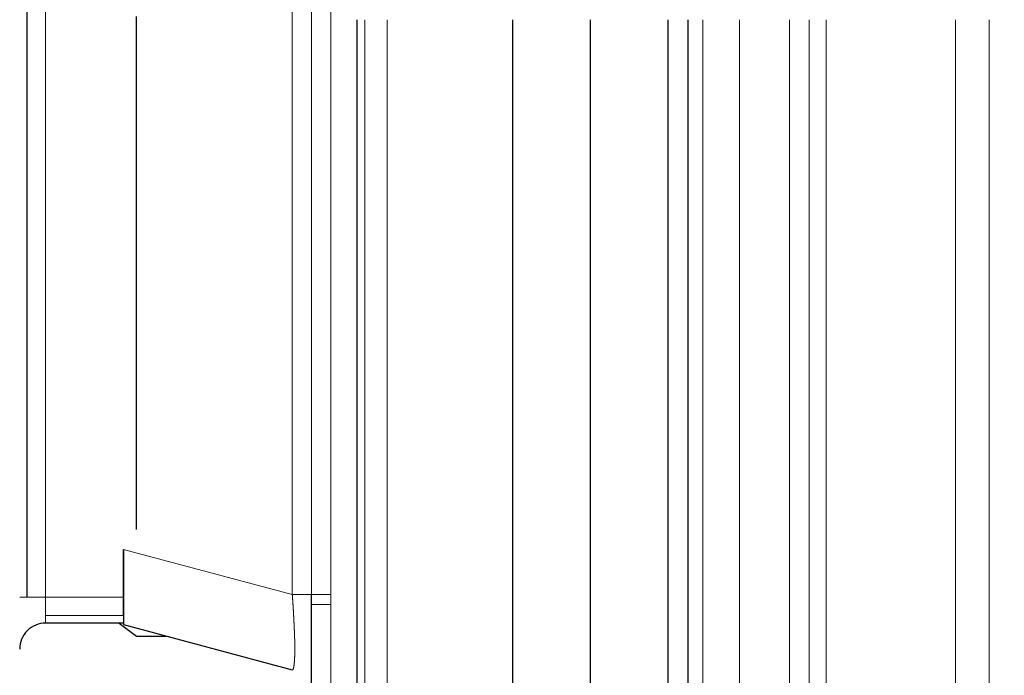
# Model space of a CAD drawing. Header units: inches. Extents: x 0 to 20790, y -12 to 14700.
# Tile 310 of 436: x 9013 to 9089, y 11415 to 11465. Entities that reach past the tile are written whole.
import ezdxf

# ---------------------------------------------------------------- set-up
doc = ezdxf.new("R2010")
doc.units = ezdxf.units.IN
doc.layers.add('1', color=7, linetype='Continuous', true_color=0xffffff)
doc.layers.add('254', color=7, linetype='Continuous', true_color=0xffffff)
doc.styles.add('latin_extended', font='simplex.shx')
doc.dimstyles.get("Standard").update_dxf_attribs({"dimtxt": 0.18, "dimasz": 0.18, "dimexe": 0.18, "dimexo": 0.0625, "dimgap": 0.09, "dimtad": 0, "dimtih": 1, "dimtoh": 1, "dimdec": 4, "dimzin": 0, "dimdsep": 46, "dimtxsty": 'Standard', "dimcen": 0.09, "dimadec": 0, "dimazin": 0, "dimtfac": 1, "dimtdec": 4, "dimtofl": 0, "dimtmove": 0, "dimatfit": 3, "dimfxl": 1, "dimtolj": 1, "dimtzin": 0, "dimarcsym": 0})

# ---------------------------------------------------------------- blocks, each defined once
blk = doc.blocks.new('_U3')
at = {"layer": '254', "color": 3, "linetype": 'Continuous', "lineweight": 13, "transparency": 16777216}
for p, q in [((8941.978, 11480.963), (8941.978, 12953.963)), ((11385.031, 10066.356), (11385.031, 12953.963)), ((9064.478, 12918.963), (11262.531, 12918.963))]:
    blk.add_line(p, q, dxfattribs=at)
at = {"layer": '254', "color": 3, "transparency": 16777216}
for points in [[(9064.478, 12939.38), (9064.478, 12898.546), (8941.978, 12918.963)], [(11262.531, 12898.546), (11262.531, 12939.38), (11385.031, 12918.963)]]:
    blk.add_solid(points, dxfattribs=at)
at = {"layer": 'Defpoints', "color": 0, "transparency": 16777216}
for p in [(11385.031, 12918.963), (8941.978, 11445.963), (11385.031, 10031.356)]:
    blk.add_point(p, dxfattribs=at)
at = {"layer": '254', "color": 2, "lineweight": 13, "transparency": 16777216, "insert": (9947.671, 13102.713), "char_height": 122.5, "attachment_point": 1, "style": 'latin_extended'}
blk.add_mtext('\\A1;2443', dxfattribs=at)

msp = doc.modelspace()

# ---------------------------------------------------------------- linework, layer by layer
at = {"layer": '1', "color": 110, "linetype": 'Continuous', "lineweight": 13}
for p, q in [((9014.978, 11470.232), (9014.978, 11420.963)), ((9033.996, 11421.156), (9033.996, 11470.77)), ((9035.478, 11421.156), (9035.478, 11470.77)), ((9036.978, 11470.77), (9036.978, 11421.156)), ((9039.587, 11384.965), (9039.587, 11465.463)), ((9041.321, 11465.463), (9041.321, 11384.965)), ((9065.65, 11384.965), (9065.65, 11465.463)), ((9068.478, 11465.463), (9068.478, 11384.965)), ((9072.321, 11465.463), (9072.321, 11384.965)), ((9073.852, 11384.965), (9073.852, 11465.463)), ((9075.15, 11384.965), (9075.15, 11465.463)), ((9085.135, 11465.463), (9085.135, 11384.965)), ((9087.731, 11384.965), (9087.731, 11465.463)), ((9033.996, 11421.156), (9020.978, 11424.644)), ((9013.564, 11420.963), (9012.978, 11420.963)), ((9014.978, 11420.963), (9013.564, 11420.963)), ((9020.978, 11420.963), (9014.978, 11420.963)), ((9014.978, 11420.963), (9014.978, 11419.549)), ((9036.978, 11421.156), (9036.978, 11420.403)), ((9036.978, 11420.403), (9036.978, 11403.963)), ((9014.978, 11419.549), (9020.978, 11419.549)), ((9014.978, 11418.963), (9014.978, 11419.549))]:
    msp.add_line(p, q, dxfattribs=at)
at = {"layer": '1', "color": 2, "linetype": 'Continuous', "lineweight": 25}
for p, q in [((9013.564, 11420.963), (9013.564, 11469.774)), ((9021.978, 11426.182), (9021.978, 11465.712)), ((9038.978, 11465.463), (9038.978, 11384.965)), ((9050.978, 11465.462), (9050.978, 11384.964)), ((9056.978, 11384.964), (9056.978, 11465.462)), ((9062.978, 11384.964), (9062.978, 11465.462)), ((9064.478, 11465.463), (9064.478, 11384.965)), ((9020.978, 11420.963), (9020.978, 11424.645)), ((9020.978, 11419.549), (9020.978, 11420.963)), ((9035.478, 11403.963), (9035.478, 11420.403)), ((9020.978, 11419.549), (9020.978, 11418.963)), ((9020.645, 11418.963), (9021.978, 11417.963)), ((9020.978, 11418.848), (9033.996, 11415.36)), ((9021.978, 11417.963), (9024.282, 11417.963))]:
    msp.add_line(p, q, dxfattribs=at)
for start, end in [(90, 135), (135, 180)]:
    msp.add_arc((9014.978, 11416.963), 2, start, end, dxfattribs=at)
for points, knots in [([(9020.978, 11424.644), (9020.978, 11424.631), (9020.978, 11424.605), (9020.978, 11424.566), (9020.978, 11424.528), (9020.978, 11424.489), (9020.978, 11424.45), (9020.978, 11424.412), (9020.978, 11424.373), (9020.978, 11424.335), (9020.978, 11424.296), (9020.978, 11424.258), (9020.978, 11424.219), (9020.978, 11424.181), (9020.978, 11424.143), (9020.978, 11424.104), (9020.977, 11424.066), (9020.977, 11424.028), (9020.977, 11423.99), (9020.977, 11423.952), (9020.977, 11423.914), (9020.977, 11423.876), (9020.977, 11423.838), (9020.977, 11423.8), (9020.977, 11423.762), (9020.977, 11423.725), (9020.976, 11423.687), (9020.976, 11423.65), (9020.976, 11423.612), (9020.976, 11423.575), (9020.976, 11423.538), (9020.976, 11423.5), (9020.976, 11423.463), (9020.976, 11423.426), (9020.976, 11423.389), (9020.976, 11423.352), (9020.975, 11423.316), (9020.975, 11423.279), (9020.975, 11423.242), (9020.975, 11423.206), (9020.975, 11423.17), (9020.975, 11423.133), (9020.975, 11423.097), (9020.975, 11423.061), (9020.975, 11423.025), (9020.975, 11422.989), (9020.975, 11422.954), (9020.975, 11422.918), (9020.975, 11422.883), (9020.975, 11422.847), (9020.975, 11422.812), (9020.975, 11422.777), (9020.975, 11422.742), (9020.975, 11422.707), (9020.975, 11422.672), (9020.975, 11422.637), (9020.975, 11422.603), (9020.975, 11422.568), (9020.975, 11422.534), (9020.975, 11422.5), (9020.975, 11422.466), (9020.975, 11422.432), (9020.975, 11422.398), (9020.975, 11422.365), (9020.975, 11422.331), (9020.975, 11422.298), (9020.975, 11422.265), (9020.975, 11422.232), (9020.975, 11422.199), (9020.975, 11422.166), (9020.975, 11422.133), (9020.975, 11422.101), (9020.975, 11422.068), (9020.975, 11422.036), (9020.976, 11422.004), (9020.976, 11421.972), (9020.976, 11421.941), (9020.976, 11421.909), (9020.976, 11421.878), (9020.976, 11421.846), (9020.976, 11421.815), (9020.976, 11421.784), (9020.976, 11421.754), (9020.977, 11421.723), (9020.977, 11421.692), (9020.977, 11421.662), (9020.977, 11421.632), (9020.977, 11421.602), (9020.977, 11421.572), (9020.977, 11421.543), (9020.978, 11421.513), (9020.978, 11421.484), (9020.978, 11421.455), (9020.978, 11421.426), (9020.978, 11421.397), (9020.978, 11421.368), (9020.979, 11421.34), (9020.979, 11421.311), (9020.979, 11421.283), (9020.979, 11421.255), (9020.979, 11421.228), (9020.979, 11421.2), (9020.98, 11421.173), (9020.98, 11421.145), (9020.98, 11421.118), (9020.98, 11421.091), (9020.98, 11421.065), (9020.98, 11421.038), (9020.98, 11421.012), (9020.981, 11420.985), (9020.981, 11420.959), (9020.981, 11420.934), (9020.981, 11420.908), (9020.981, 11420.882), (9020.981, 11420.857), (9020.981, 11420.832), (9020.981, 11420.807), (9020.982, 11420.782), (9020.982, 11420.758), (9020.982, 11420.733), (9020.982, 11420.709), (9020.982, 11420.685), (9020.982, 11420.661), (9020.982, 11420.638), (9020.982, 11420.614), (9020.982, 11420.591), (9020.982, 11420.568), (9020.982, 11420.545), (9020.982, 11420.522), (9020.982, 11420.499), (9020.982, 11420.477), (9020.982, 11420.454), (9020.982, 11420.432), (9020.982, 11420.41), (9020.982, 11420.388), (9020.982, 11420.365), (9020.982, 11420.343), (9020.982, 11420.322), (9020.982, 11420.3), (9020.982, 11420.278), (9020.981, 11420.256), (9020.981, 11420.235), (9020.981, 11420.213), (9020.981, 11420.192), (9020.981, 11420.171), (9020.981, 11420.15), (9020.981, 11420.129), (9020.981, 11420.108), (9020.98, 11420.087), (9020.98, 11420.067), (9020.98, 11420.046), (9020.98, 11420.026), (9020.98, 11420.005), (9020.98, 11419.985), (9020.98, 11419.965), (9020.979, 11419.945), (9020.979, 11419.925), (9020.979, 11419.906), (9020.979, 11419.886), (9020.979, 11419.867), (9020.979, 11419.848), (9020.978, 11419.828), (9020.978, 11419.809), (9020.978, 11419.791), (9020.978, 11419.772), (9020.978, 11419.753), (9020.978, 11419.735), (9020.977, 11419.716), (9020.977, 11419.698), (9020.977, 11419.68), (9020.977, 11419.662), (9020.977, 11419.645), (9020.977, 11419.627), (9020.977, 11419.61), (9020.976, 11419.593), (9020.976, 11419.576), (9020.976, 11419.559), (9020.976, 11419.542), (9020.976, 11419.525), (9020.976, 11419.509), (9020.976, 11419.493), (9020.976, 11419.476), (9020.976, 11419.461), (9020.975, 11419.445), (9020.975, 11419.429), (9020.975, 11419.414), (9020.975, 11419.399), (9020.975, 11419.384), (9020.975, 11419.369), (9020.975, 11419.354), (9020.975, 11419.339), (9020.975, 11419.325), (9020.975, 11419.311), (9020.975, 11419.297), (9020.975, 11419.283), (9020.975, 11419.27), (9020.975, 11419.256), (9020.975, 11419.243), (9020.975, 11419.23), (9020.975, 11419.217), (9020.975, 11419.205), (9020.975, 11419.192), (9020.975, 11419.18), (9020.975, 11419.168), (9020.975, 11419.156), (9020.975, 11419.145), (9020.975, 11419.133), (9020.975, 11419.122), (9020.975, 11419.111), (9020.975, 11419.1), (9020.975, 11419.09), (9020.975, 11419.079), (9020.975, 11419.069), (9020.975, 11419.059), (9020.975, 11419.05), (9020.975, 11419.04), (9020.975, 11419.031), (9020.975, 11419.022), (9020.975, 11419.013), (9020.975, 11419.004), (9020.975, 11418.996), (9020.976, 11418.988), (9020.976, 11418.98), (9020.976, 11418.972), (9020.976, 11418.964), (9020.976, 11418.957), (9020.976, 11418.95), (9020.976, 11418.943), (9020.976, 11418.937), (9020.976, 11418.93), (9020.976, 11418.924), (9020.977, 11418.918), (9020.977, 11418.913), (9020.977, 11418.907), (9020.977, 11418.902), (9020.977, 11418.897), (9020.977, 11418.892), (9020.977, 11418.888), (9020.977, 11418.884), (9020.977, 11418.88), (9020.977, 11418.876), (9020.978, 11418.872), (9020.978, 11418.869), (9020.978, 11418.866), (9020.978, 11418.863), (9020.978, 11418.861), (9020.978, 11418.858), (9020.978, 11418.856), (9020.978, 11418.854), (9020.978, 11418.853), (9020.978, 11418.851), (9020.978, 11418.85), (9020.978, 11418.849), (9020.978, 11418.849), (9020.978, 11418.849), (9020.978, 11418.848)], [0, 0, 0, 0, 0.004246, 0.00849, 0.012731, 0.01697, 0.021205, 0.025438, 0.029668, 0.033895, 0.038119, 0.04234, 0.046558, 0.050773, 0.054984, 0.059192, 0.063396, 0.067597, 0.071795, 0.075989, 0.080179, 0.084366, 0.088549, 0.092728, 0.096903, 0.101074, 0.105242, 0.109405, 0.113564, 0.117719, 0.121869, 0.126015, 0.130157, 0.134295, 0.138428, 0.142556, 0.14668, 0.150799, 0.154914, 0.159023, 0.163128, 0.167228, 0.171323, 0.175413, 0.179498, 0.183578, 0.187652, 0.191722, 0.195786, 0.199845, 0.203898, 0.207946, 0.211989, 0.216026, 0.220057, 0.224083, 0.228103, 0.232117, 0.236126, 0.240128, 0.244125, 0.248116, 0.252101, 0.25608, 0.260053, 0.264019, 0.26798, 0.271934, 0.275882, 0.279824, 0.283759, 0.287688, 0.291611, 0.295527, 0.299436, 0.30334, 0.307236, 0.311126, 0.315009, 0.318885, 0.322755, 0.326618, 0.330474, 0.334323, 0.338166, 0.342001, 0.34583, 0.349651, 0.353466, 0.357273, 0.361074, 0.364867, 0.368653, 0.372432, 0.376204, 0.379968, 0.383725, 0.387475, 0.391218, 0.394953, 0.398681, 0.402402, 0.406115, 0.409821, 0.413519, 0.41721, 0.420893, 0.424569, 0.428238, 0.431898, 0.435552, 0.439197, 0.442835, 0.446466, 0.450089, 0.453704, 0.457311, 0.460911, 0.464503, 0.468088, 0.471664, 0.475234, 0.478795, 0.482348, 0.485894, 0.489432, 0.492963, 0.496485, 0.5, 0.503515, 0.507038, 0.510568, 0.514106, 0.517652, 0.521206, 0.524767, 0.528336, 0.531913, 0.535497, 0.539089, 0.542689, 0.546297, 0.549912, 0.553535, 0.557165, 0.560803, 0.564449, 0.568102, 0.571763, 0.575431, 0.579107, 0.58279, 0.586481, 0.59018, 0.593885, 0.597599, 0.601319, 0.605047, 0.608783, 0.612525, 0.616275, 0.620032, 0.623797, 0.627569, 0.631348, 0.635134, 0.638927, 0.642727, 0.646535, 0.650349, 0.654171, 0.657999, 0.661835, 0.665677, 0.669526, 0.673382, 0.677245, 0.681115, 0.684991, 0.688875, 0.692764, 0.696661, 0.700564, 0.704474, 0.70839, 0.712312, 0.716241, 0.720177, 0.724118, 0.728066, 0.732021, 0.735981, 0.739948, 0.743921, 0.747899, 0.751884, 0.755875, 0.759872, 0.763875, 0.767883, 0.771897, 0.775918, 0.779943, 0.783975, 0.788012, 0.792054, 0.796102, 0.800156, 0.804214, 0.808279, 0.812348, 0.816423, 0.820502, 0.824587, 0.828677, 0.832772, 0.836872, 0.840977, 0.845087, 0.849201, 0.85332, 0.857444, 0.861573, 0.865706, 0.869843, 0.873985, 0.878131, 0.882282, 0.886437, 0.890596, 0.894759, 0.898926, 0.903097, 0.907272, 0.911451, 0.915634, 0.919821, 0.924011, 0.928205, 0.932403, 0.936604, 0.940808, 0.945016, 0.949228, 0.953442, 0.95766, 0.961881, 0.966105, 0.970332, 0.974562, 0.978795, 0.98303, 0.987269, 0.99151, 1, 1, 1, 1]), ([(9035.478, 11420.403), (9035.478, 11420.492), (9035.478, 11420.661), (9035.478, 11420.912), (9035.478, 11421.074), (9035.478, 11421.156)], [0, 0, 0, 0, 0.354998, 0.674999, 1, 1, 1, 1])]:
    msp.add_open_spline(points, degree=3, knots=knots, dxfattribs=at)
at = {"layer": '1', "color": 110, "linetype": 'Continuous', "lineweight": 13}
for points, weights, knots in [([(9033.996, 11421.156), (9034.652, 11421.156), (9035.065, 11421.156), (9035.471, 11421.156), (9035.478, 11421.156)], [0.857220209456, 0.876726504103, 1, 0.878516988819, 0.857808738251], [0, 0, 0, 0.503658, 0.503658, 1, 1, 1]), ([(9036.978, 11420.403), (9036.357, 11420.403), (9035.918, 11420.403), (9035.478, 11420.403), (9035.479, 11420.403)], [0.853553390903, 0.853560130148, 1, 0.853709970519, 0.853553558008], [0, 0, 0, 0.500256, 0.500256, 1, 1, 1])]:
    msp.add_rational_spline(points, weights, degree=2, knots=knots, dxfattribs=at)
for points, knots in [([(9033.996, 11415.36), (9033.997, 11415.36), (9033.999, 11415.36), (9034.002, 11415.359), (9034.005, 11415.359), (9034.008, 11415.359), (9034.011, 11415.359), (9034.014, 11415.36), (9034.016, 11415.361), (9034.019, 11415.362), (9034.022, 11415.363), (9034.025, 11415.365), (9034.027, 11415.367), (9034.03, 11415.369), (9034.033, 11415.371), (9034.035, 11415.374), (9034.038, 11415.376), (9034.04, 11415.379), (9034.043, 11415.383), (9034.045, 11415.386), (9034.048, 11415.39), (9034.05, 11415.394), (9034.053, 11415.398), (9034.055, 11415.403), (9034.058, 11415.408), (9034.06, 11415.413), (9034.062, 11415.418), (9034.065, 11415.423), (9034.067, 11415.429), (9034.069, 11415.435), (9034.071, 11415.441), (9034.074, 11415.448), (9034.076, 11415.454), (9034.078, 11415.461), (9034.08, 11415.468), (9034.082, 11415.476), (9034.084, 11415.483), (9034.087, 11415.491), (9034.089, 11415.499), (9034.091, 11415.507), (9034.093, 11415.516), (9034.095, 11415.525), (9034.097, 11415.534), (9034.099, 11415.543), (9034.101, 11415.552), (9034.103, 11415.562), (9034.105, 11415.572), (9034.106, 11415.582), (9034.108, 11415.592), (9034.11, 11415.602), (9034.112, 11415.613), (9034.114, 11415.624), (9034.116, 11415.635), (9034.117, 11415.646), (9034.119, 11415.658), (9034.121, 11415.67), (9034.123, 11415.682), (9034.124, 11415.694), (9034.126, 11415.706), (9034.128, 11415.719), (9034.129, 11415.731), (9034.131, 11415.744), (9034.133, 11415.758), (9034.134, 11415.771), (9034.136, 11415.784), (9034.137, 11415.798), (9034.139, 11415.812), (9034.141, 11415.826), (9034.142, 11415.841), (9034.144, 11415.855), (9034.145, 11415.87), (9034.146, 11415.885), (9034.148, 11415.9), (9034.149, 11415.915), (9034.151, 11415.93), (9034.152, 11415.946), (9034.153, 11415.962), (9034.155, 11415.978), (9034.156, 11415.994), (9034.157, 11416.01), (9034.159, 11416.026), (9034.16, 11416.043), (9034.161, 11416.06), (9034.162, 11416.077), (9034.164, 11416.094), (9034.165, 11416.111), (9034.166, 11416.129), (9034.167, 11416.146), (9034.168, 11416.164), (9034.169, 11416.182), (9034.17, 11416.2), (9034.171, 11416.218), (9034.172, 11416.236), (9034.173, 11416.255), (9034.174, 11416.273), (9034.175, 11416.292), (9034.176, 11416.311), (9034.177, 11416.33), (9034.178, 11416.35), (9034.179, 11416.369), (9034.18, 11416.388), (9034.181, 11416.408), (9034.181, 11416.428), (9034.182, 11416.448), (9034.183, 11416.468), (9034.184, 11416.488), (9034.184, 11416.508), (9034.185, 11416.528), (9034.186, 11416.549), (9034.186, 11416.57), (9034.187, 11416.59), (9034.187, 11416.611), (9034.188, 11416.632), (9034.188, 11416.653), (9034.189, 11416.674), (9034.189, 11416.696), (9034.19, 11416.717), (9034.19, 11416.739), (9034.19, 11416.76), (9034.191, 11416.782), (9034.191, 11416.804), (9034.191, 11416.826), (9034.191, 11416.848), (9034.192, 11416.87), (9034.192, 11416.892), (9034.192, 11416.915), (9034.192, 11416.937), (9034.192, 11416.96), (9034.192, 11416.982), (9034.192, 11417.005), (9034.192, 11417.028), (9034.192, 11417.051), (9034.192, 11417.075), (9034.192, 11417.098), (9034.191, 11417.122), (9034.191, 11417.146), (9034.191, 11417.17), (9034.191, 11417.194), (9034.19, 11417.219), (9034.19, 11417.243), (9034.19, 11417.268), (9034.189, 11417.293), (9034.189, 11417.318), (9034.188, 11417.344), (9034.188, 11417.369), (9034.187, 11417.395), (9034.187, 11417.421), (9034.186, 11417.447), (9034.186, 11417.473), (9034.185, 11417.5), (9034.184, 11417.527), (9034.184, 11417.553), (9034.183, 11417.58), (9034.182, 11417.608), (9034.181, 11417.635), (9034.181, 11417.663), (9034.18, 11417.691), (9034.179, 11417.718), (9034.178, 11417.747), (9034.177, 11417.775), (9034.176, 11417.803), (9034.175, 11417.832), (9034.174, 11417.861), (9034.173, 11417.89), (9034.172, 11417.919), (9034.171, 11417.949), (9034.17, 11417.978), (9034.169, 11418.008), (9034.168, 11418.038), (9034.167, 11418.068), (9034.166, 11418.098), (9034.165, 11418.128), (9034.164, 11418.159), (9034.162, 11418.19), (9034.161, 11418.221), (9034.16, 11418.252), (9034.159, 11418.283), (9034.157, 11418.314), (9034.156, 11418.346), (9034.155, 11418.378), (9034.153, 11418.41), (9034.152, 11418.442), (9034.151, 11418.474), (9034.149, 11418.506), (9034.148, 11418.539), (9034.146, 11418.572), (9034.145, 11418.604), (9034.144, 11418.637), (9034.142, 11418.671), (9034.141, 11418.704), (9034.139, 11418.737), (9034.137, 11418.771), (9034.136, 11418.805), (9034.134, 11418.839), (9034.133, 11418.873), (9034.131, 11418.907), (9034.129, 11418.941), (9034.128, 11418.976), (9034.126, 11419.01), (9034.124, 11419.045), (9034.123, 11419.08), (9034.121, 11419.115), (9034.119, 11419.15), (9034.117, 11419.185), (9034.116, 11419.221), (9034.114, 11419.256), (9034.112, 11419.292), (9034.11, 11419.327), (9034.108, 11419.363), (9034.106, 11419.399), (9034.105, 11419.436), (9034.103, 11419.472), (9034.101, 11419.508), (9034.099, 11419.545), (9034.097, 11419.581), (9034.095, 11419.618), (9034.093, 11419.655), (9034.091, 11419.692), (9034.089, 11419.729), (9034.087, 11419.766), (9034.084, 11419.803), (9034.082, 11419.84), (9034.08, 11419.878), (9034.078, 11419.915), (9034.076, 11419.953), (9034.074, 11419.991), (9034.071, 11420.029), (9034.069, 11420.067), (9034.067, 11420.105), (9034.065, 11420.143), (9034.062, 11420.181), (9034.06, 11420.219), (9034.058, 11420.257), (9034.055, 11420.296), (9034.053, 11420.334), (9034.05, 11420.373), (9034.048, 11420.411), (9034.045, 11420.45), (9034.043, 11420.489), (9034.04, 11420.528), (9034.038, 11420.567), (9034.035, 11420.605), (9034.033, 11420.644), (9034.03, 11420.684), (9034.027, 11420.723), (9034.025, 11420.762), (9034.022, 11420.801), (9034.019, 11420.84), (9034.016, 11420.88), (9034.014, 11420.919), (9034.011, 11420.958), (9034.008, 11420.998), (9034.005, 11421.037), (9034.002, 11421.077), (9033.999, 11421.116), (9033.997, 11421.143), (9033.996, 11421.156)], [0, 0, 0, 0, 0.004309, 0.008615, 0.012916, 0.017213, 0.021505, 0.025794, 0.030078, 0.034358, 0.038633, 0.042904, 0.04717, 0.051432, 0.055689, 0.059942, 0.06419, 0.068433, 0.072671, 0.076904, 0.081132, 0.085356, 0.089574, 0.093787, 0.097995, 0.102198, 0.106396, 0.110589, 0.114776, 0.118958, 0.123134, 0.127305, 0.13147, 0.13563, 0.139784, 0.143933, 0.148076, 0.152213, 0.156344, 0.160469, 0.164589, 0.168703, 0.17281, 0.176912, 0.181007, 0.185097, 0.18918, 0.193257, 0.197328, 0.201393, 0.205451, 0.209503, 0.213548, 0.217587, 0.22162, 0.225646, 0.229665, 0.233678, 0.237684, 0.241684, 0.245677, 0.249663, 0.253642, 0.257615, 0.26158, 0.265539, 0.269491, 0.273436, 0.277373, 0.281304, 0.285228, 0.289145, 0.293054, 0.296957, 0.300852, 0.30474, 0.308621, 0.312494, 0.316361, 0.32022, 0.324071, 0.327915, 0.331752, 0.335582, 0.339404, 0.343219, 0.347026, 0.350825, 0.354617, 0.358402, 0.362179, 0.365948, 0.36971, 0.373465, 0.377211, 0.38095, 0.384682, 0.388405, 0.392121, 0.39583, 0.39953, 0.403223, 0.406909, 0.410586, 0.414256, 0.417918, 0.421572, 0.425219, 0.428857, 0.432488, 0.436112, 0.439727, 0.443335, 0.446934, 0.450527, 0.454111, 0.457687, 0.461256, 0.464817, 0.46837, 0.471916, 0.475453, 0.478983, 0.482506, 0.48602, 0.489527, 0.493026, 0.496517, 0.5, 0.503484, 0.506975, 0.510474, 0.513981, 0.517495, 0.521017, 0.524547, 0.528085, 0.53163, 0.535183, 0.538744, 0.542313, 0.54589, 0.549474, 0.553066, 0.556666, 0.560274, 0.563889, 0.567512, 0.571143, 0.574782, 0.578429, 0.582083, 0.585745, 0.589415, 0.593092, 0.596777, 0.60047, 0.604171, 0.607879, 0.611595, 0.615319, 0.61905, 0.622789, 0.626536, 0.63029, 0.634052, 0.637822, 0.641599, 0.645383, 0.649175, 0.652975, 0.656782, 0.660597, 0.664419, 0.668248, 0.672085, 0.675929, 0.679781, 0.68364, 0.687506, 0.69138, 0.695261, 0.699149, 0.703044, 0.706946, 0.710856, 0.714773, 0.718696, 0.722627, 0.726565, 0.73051, 0.734462, 0.73842, 0.742386, 0.746358, 0.750338, 0.754324, 0.758317, 0.762316, 0.766322, 0.770335, 0.774355, 0.778381, 0.782413, 0.786452, 0.790498, 0.79455, 0.798608, 0.802672, 0.806743, 0.81082, 0.814904, 0.818993, 0.823089, 0.82719, 0.831298, 0.835411, 0.839531, 0.843656, 0.847788, 0.851925, 0.856068, 0.860216, 0.86437, 0.86853, 0.872696, 0.876866, 0.881043, 0.885225, 0.889412, 0.893604, 0.897802, 0.902005, 0.906213, 0.910426, 0.914645, 0.918868, 0.923096, 0.927329, 0.931568, 0.935811, 0.940058, 0.944311, 0.948568, 0.95283, 0.957096, 0.961367, 0.965642, 0.969922, 0.974206, 0.978495, 0.982787, 0.987084, 0.991385, 0.995691, 1, 1, 1, 1]), ([(9036.978, 11421.156), (9036.978, 11421.156), (9036.978, 11421.156), (9036.783, 11421.156), (9036.393, 11421.156), (9035.896, 11421.156), (9035.56, 11421.156), (9035.48, 11421.156), (9035.478, 11421.156)], [0, 0, 0, 0, 0.00001, 0.00001, 0.250007, 0.500005, 0.750002, 1, 1, 1, 1])]:
    msp.add_open_spline(points, degree=3, knots=knots, dxfattribs=at)
at = {"layer": '1', "color": 2, "linetype": 'Continuous', "lineweight": 25}
msp.add_open_spline([(9020.978, 11418.963), (9014.978, 11418.963)], degree=1, dxfattribs=at)

# ---------------------------------------------------------------- dimensions: what is measured, and where the dimension line sits
at = {"layer": '254', "color": 2, "linetype": 'Continuous', "lineweight": 13}
dim = msp.add_linear_dim(base=(11385.031, 12918.963), p1=(8941.978, 11445.963), p2=(11385.031, 10031.356), dimstyle='Standard', override={"dimscale": 35, "dimtxt": 3.5, "dimasz": 3.5, "dimexe": 1, "dimexo": 1, "dimgap": 1.75, "dimtad": 1, "dimtih": 1, "dimtoh": 0, "dimdec": 0, "dimlfac": 1, "dimzin": 8, "dimdsep": 46, "dimlunit": 2, "dimtxsty": 'latin_extended', "dimsah": 1, "dimse1": 0, "dimse2": 0, "dimsd1": 0, "dimsd2": 0, "dimclrd": 3, "dimclre": 3, "dimclrt": 2, "dimtol": 0, "dimtm": -0.1, "dimtfac": 0.714286, "dimtdec": 3, "dimtofl": 1, "dimtmove": 0, "dimtzin": 8, "dimlwd": 13, "dimlwe": 13}, dxfattribs=at)
dim.commit()
dim.dimension.update_dxf_attribs({"geometry": '_U3', "text_midpoint": (10163.505, 12918.963), "dimtype": 160})

doc.saveas('drawing.dxf')
